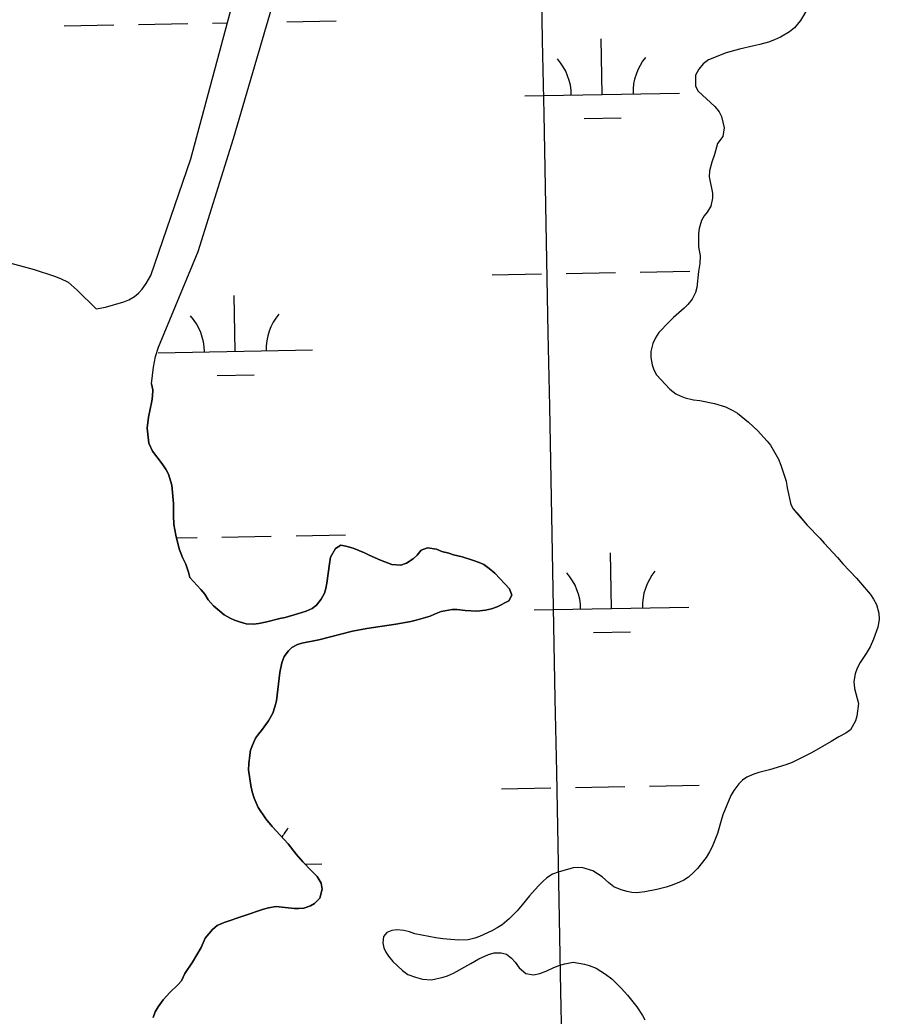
# Model space of a CAD drawing. Extents: x 3957609 to 3995875, y 234277 to 260273.
# Drawn here: x 3982657 to 3983214, y 247659 to 248304 of the extents above; entities that cross this region are included whole.
import ezdxf

# ---------------------------------------------------------------- set-up
doc = ezdxf.new("R2010")
doc.units = 0
for name, color, linetype in [('V-GRID-MAJR', 7, 'Continuous'), ('V-TOPO-SHOR', 7, 'Continuous'), ('V-WETL-SWMP', 7, 'Continuous')]:
    doc.layers.add(name, color=color, linetype=linetype)

msp = doc.modelspace()

# ---------------------------------------------------------------- linework, layer by layer
at = {"layer": 'V-GRID-MAJR'}
msp.add_spline([(3983152.998, 240103.582), (3983094.879, 243130.385), (3982978.522, 249190.173), (3982862.165, 255249.95), (3982803.928, 258282.928)], degree=3, dxfattribs=at)
at = {"layer": 'V-TOPO-SHOR'}
for points in [[(3982706.788, 248116.968), (3982712.846, 248118.219), (3982724.751, 248121.568), (3982727.944, 248122.934), (3982731.667, 248125.043), (3982734.119, 248127.157), (3982736.57, 248129.696), (3982739.241, 248133.401), (3982742.128, 248138.593), (3982768.025, 248214.193), (3982819.129, 248404.473)], [(3982742.692, 248068.619), (3982743.797, 248079.338), (3982745.204, 248086.127), (3982747.142, 248092.171), (3982772.877, 248154.182), (3982795.579, 248227.355), (3982826.913, 248334.257)], [(3983167.508, 248311.7), (3983162.699, 248303.756), (3983158.751, 248298.994), (3983155.556, 248296.248), (3983149.807, 248292.768), (3983145.767, 248291.085), (3983141.939, 248289.721), (3983136.305, 248288.046), (3983132.479, 248287.317), (3983123.232, 248285.125), (3983114.625, 248282.825), (3983103.14, 248278.199), (3983099.623, 248275.559), (3983096.85, 248272.174), (3983094.816, 248268.254), (3983094.681, 248261.248), (3983096.369, 248257.948), (3983107.262, 248248.032), (3983110.008, 248244.516), (3983111.59, 248241.429), (3983113.363, 248234.204), (3983112.493, 248228.58), (3983109.034, 248224.007), (3983106.988, 248216.902)], [(3982556.627, 248227.241), (3982597.507, 248162.432), (3982601.408, 248155.94), (3982604.368, 248152.53), (3982609.033, 248150.811), (3982614.229, 248149.517), (3982618.368, 248148.968), (3982622.083, 248148.743), (3982631.428, 248148.81), (3982642.362, 248148.552), (3982646.821, 248148.004), (3982666.651, 248142.509), (3982679.799, 248138.101), (3982683.617, 248136.707), (3982688.702, 248134.243), (3982694.523, 248129.123), (3982706.788, 248116.968)], [(3983106.988, 248216.902), (3983105.269, 248211.983), (3983103.758, 248206.361), (3983103.531, 248202.435), (3983105.718, 248191.831), (3983105.747, 248188.771), (3983104.559, 248183.403), (3983102.249, 248179.612), (3983100.287, 248177.286), (3983098.638, 248174.171), (3983097.131, 248169.143), (3983096.715, 248165.876), (3983096.744, 248157.277), (3983097.653, 248151.284), (3983097.612, 248146.463), (3983096.658, 248141.266), (3983095.511, 248130.886), (3983094.689, 248127.663), (3983092.613, 248123.233), (3983089.84, 248119.952), (3983087.493, 248117.519), (3983080.462, 248111.391), (3983077.583, 248108.641), (3983071.078, 248101.661), (3983068.836, 248098.378), (3983067.121, 248094.67), (3983065.72, 248089.367), (3983065.811, 248085.546), (3983066.64, 248080.87), (3983067.689, 248077.681), (3983069.481, 248074.382), (3983078.15, 248065.004), (3983081.959, 248062.123), (3983084.82, 248060.73), (3983088.107, 248059.548), (3983093.516, 248058.252), (3983097.442, 248057.705), (3983107.096, 248055.755), (3983114.201, 248053.603), (3983118.862, 248051.354), (3983121.83, 248049.642), (3983129.131, 248043.668), (3983134.843, 248038.335), (3983141.183, 248031.515), (3983143.297, 248028.746), (3983148.355, 248019.807), (3983149.932, 248015.873), (3983153.393, 248005.455), (3983154.12, 248001.205), (3983156.412, 247990.471), (3983157.993, 247987.705), (3983160.211, 247984.936), (3983167.08, 247977.051), (3983175.223, 247968.736), (3983177.969, 247965.433), (3983186.636, 247956.055), (3983190.124, 247952.006), (3983199.004, 247942.839), (3983207.987, 247932.185), (3983209.992, 247929.099), (3983211.782, 247925.8), (3983213.353, 247920.168), (3983213.547, 247915.918), (3983212.679, 247911.144), (3983209.992, 247903.194), (3983207.741, 247898.318), (3983205.284, 247893.976), (3983201.224, 247888.151), (3983199.406, 247884.551), (3983198.116, 247880.944), (3983197.245, 247875.853), (3983197.653, 247871.286), (3983200.161, 247861.613), (3983199.066, 247853.444), (3983198.31, 247850.368), (3983194.994, 247844.541), (3983192.015, 247842.536), (3983187.546, 247840.111), (3983182.543, 247837.054), (3983169.771, 247829.675), (3983157.325, 247823.459), (3983153.285, 247821.991), (3983142.654, 247818.636), (3983135.639, 247816.967), (3983132.557, 247816.023), (3983127.984, 247814.024), (3983125.108, 247812.125), (3983122.763, 247809.692), (3983119.454, 247805.353), (3983117.635, 247802.07), (3983112.489, 247789.563), (3983111.307, 247785.956), (3983108.935, 247777.58), (3983105.503, 247768.886), (3983103.684, 247765.603), (3983101.546, 247762.003), (3983095.996, 247754.91), (3983093.651, 247752.479), (3983090.135, 247749.203), (3983087.259, 247747.302), (3983084.388, 247745.934)], [(3982742.692, 248068.619), (3982743.419, 248064.58), (3982743.298, 248060.652), (3982742.857, 248057.257), (3982740.693, 248046.859), (3982739.708, 248039.857), (3982740.943, 248030.188), (3982743.152, 248024.978), (3982749.595, 248016.776), (3982752.129, 248012.942), (3982753.603, 248010.071), (3982755.803, 248002.841), (3982756.817, 247991.051), (3982756.786, 247983.408), (3982757.081, 247977.567), (3982758.326, 247970.659), (3982760.415, 247961.838), (3982762.621, 247956.202)], [(3982762.621, 247956.202), (3982764.726, 247951.84), (3982766.616, 247946.736), (3982767.345, 247943.124), (3982774.534, 247935.45), (3982777.069, 247932.359), (3982779.392, 247928.741), (3982782.773, 247924.905), (3982789.65, 247919.037), (3982793.57, 247916.79), (3982796.431, 247915.504), (3982799.505, 247914.431), (3982803.962, 247913.245), (3982808.633, 247913.014), (3982812.031, 247913.53), (3982817.343, 247914.464), (3982825.636, 247916.659), (3982829.035, 247917.391), (3982837.008, 247919.586), (3982842.749, 247921.474), (3982846.578, 247923.158), (3982849.347, 247925.269), (3982852.442, 247929.081), (3982854.582, 247933), (3982855.442, 247936.074), (3982856.095, 247939.577), (3982857.738, 247951.994), (3982858.5, 247956.45), (3982861.707, 247962.064), (3982865.113, 247964.067), (3982868.295, 247963.524), (3982873.176, 247962.123), (3982880.489, 247959.121), (3982883.455, 247957.621), (3982890.875, 247954.406), (3982898.19, 247951.617), (3982904.027, 247951.166), (3982907.748, 247952.426), (3982911.901, 247955.17), (3982914.566, 247957.601), (3982917.232, 247960.882), (3982921.273, 247962.459), (3982927.11, 247961.478), (3982930.608, 247959.979), (3982935.169, 247958.897), (3982938.032, 247957.931), (3982943.654, 247956.528), (3982950.334, 247954.482), (3982954.786, 247952.872), (3982957.648, 247951.586), (3982961.248, 247949.024), (3982964.844, 247945.929), (3982971.293, 247939.108), (3982974.255, 247935.804), (3982975.936, 247931.763), (3982973.798, 247928.161), (3982966.349, 247924.157), (3982962.628, 247923.004), (3982958.803, 247922.064), (3982953.279, 247921.45), (3982945.743, 247921.904), (3982940.543, 247922.564), (3982937.145, 247922.576), (3982930.131, 247921.12), (3982925.77, 247919.543), (3982922.899, 247918.177), (3982913.97, 247915.558), (3982910.568, 247914.722), (3982900.793, 247912.957), (3982882.095, 247910.165), (3982872.637, 247908.4), (3982850.848, 247902.756), (3982840.01, 247900.675), (3982837.139, 247899.731), (3982833.522, 247897.941), (3982831.284, 247895.827), (3982828.402, 247892.122), (3982827.004, 247887.987), (3982825.599, 247881.622), (3982823.508, 247863.368), (3982822.535, 247859.444), (3982821.245, 247855.414), (3982818.25, 247850.435), (3982813.765, 247844.084), (3982811.844, 247841.756), (3982810.03, 247839.214), (3982807.994, 247834.764), (3982806.708, 247831.37), (3982806.163, 247828.188), (3982805.608, 247822.669), (3982805.487, 247818.636), (3982806.827, 247808.543), (3982807.871, 247804.398), (3982809.129, 247800.358), (3982811.758, 247794.402), (3982816.719, 247787.056), (3982820.733, 247782.048), (3982831.093, 247770.858), (3982836.269, 247764.147), (3982840.496, 247759.246), (3982846.099, 247753.276)], [(3982846.099, 247753.276), (3982849.8, 247749.651), (3982852.438, 247745.289), (3982853.058, 247741.463), (3982851.655, 247735.735), (3982848.137, 247732.245), (3982845.477, 247730.664), (3982841.116, 247729.196), (3982838.036, 247728.891), (3982834.958, 247728.903), (3982823.282, 247730.224), (3982818.396, 247729.394), (3982815.207, 247728.559), (3982789.583, 247719.955), (3982785.009, 247717.956), (3982782.025, 247715.314), (3982777.438, 247709.707), (3982774.653, 247703.772), (3982769.092, 247694.345), (3982764.286, 247686.931), (3982761.93, 247682.163), (3982759.903, 247679.728), (3982754.574, 247674.655), (3982750.093, 247669.896), (3982746.892, 247665.45), (3982745.071, 247662.058), (3982743.677, 247658.347)], [(3983084.388, 247745.934), (3983079.604, 247744.042), (3983075.67, 247742.784), (3983069.612, 247741.322), (3983061.854, 247739.761), (3983056.65, 247739.038), (3983053.465, 247739.37), (3983050.496, 247739.915), (3983046.676, 247741.097), (3983041.906, 247742.921), (3983038.521, 247745.59), (3983034.396, 247749.534), (3983028.359, 247753.274), (3983021.15, 247755.533), (3983015.626, 247755.345), (3983005.743, 247752.518), (3983002.232, 247751.152), (3982998.401, 247748.725), (3982996.058, 247746.718), (3982992.965, 247743.546), (3982987.206, 247737.199), (3982982.51, 247731.272), (3982979.309, 247727.57), (3982974.193, 247722.388), (3982969.505, 247718.479), (3982966.311, 247716.367), (3982962.907, 247714.471), (3982954.928, 247710.786), (3982951.95, 247709.738), (3982947.594, 247708.693), (3982941.54, 247708.507), (3982931.14, 247709.291), (3982926.577, 247709.947), (3982913.104, 247712.55), (3982909.712, 247713.838), (3982905.999, 247714.809), (3982901.436, 247715.146), (3982898.143, 247714.841), (3982894.952, 247713.367), (3982892.712, 247710.827), (3982892.378, 247706.688), (3982893, 247703.502), (3982894.368, 247700.628), (3982896.058, 247698.074), (3982898.804, 247694.773), (3982905.045, 247688.907), (3982908.432, 247686.345), (3982913.415, 247684.521), (3982917.976, 247683.226), (3982923.917, 247682.778), (3982931.357, 247684.447), (3982934.229, 247685.391), (3982938.056, 247687.075), (3982949.337, 247693.399), (3982954.444, 247696.456), (3982960.722, 247699.19), (3982964.334, 247700.237), (3982969.006, 247700.219), (3982972.295, 247699.356), (3982975.68, 247696.901), (3982977.9, 247694.236), (3982980.54, 247690.618), (3982984.984, 247686.882), (3982989.865, 247686.12), (3982993.901, 247686.954), (3982998.581, 247688.738), (3983002.943, 247690.845), (3983006.877, 247692.313), (3983010.173, 247693.257), (3983015.592, 247694.189), (3983022.911, 247692.887), (3983025.987, 247692.025), (3983030.44, 247690.306), (3983036.475, 247686.567), (3983040.497, 247683.366), (3983046.525, 247677.5), (3983050.754, 247672.919), (3983056.773, 247665.249), (3983060.467, 247659.713), (3983061.942, 247656.948)]]:
    msp.add_lwpolyline(points, dxfattribs=at)
at = {"layer": 'V-WETL-SWMP'}
for p, q in [((3982686.138, 248300.231), (3982718.132, 248300.813)), ((3982734.13, 248301.104), (3982766.124, 248301.686)), ((3982782.122, 248301.976), (3982791.649, 248302.15)), ((3982830.114, 248302.849), (3982862.109, 248303.431)), ((3983034.319, 248255.812), (3983033.664, 248291.806)), ((3982984.327, 248254.903), (3983084.311, 248256.721)), ((3983022.601, 248240.165), (3983046.597, 248240.601)), ((3982963.021, 248139.064), (3982995.016, 248139.646)), ((3983011.014, 248139.937), (3983043.008, 248140.519)), ((3983059.006, 248140.81), (3983091, 248141.391)), ((3982796.829, 248089.605), (3982796.175, 248125.599)), ((3982746.837, 248088.696), (3982846.821, 248090.514)), ((3982785.112, 248073.958), (3982809.108, 248074.394)), ((3982836.162, 247970.229), (3982868.157, 247970.811)), ((3982758.761, 247968.822), (3982772.173, 247969.065)), ((3982788.17, 247969.356), (3982820.165, 247969.938)), ((3983040.367, 247923.192), (3983039.712, 247959.186)), ((3982990.375, 247922.283), (3983090.359, 247924.101)), ((3983028.649, 247907.545), (3983052.645, 247907.981)), ((3982969.07, 247806.444), (3983001.064, 247807.026)), ((3983017.062, 247807.317), (3983049.056, 247807.899)), ((3983065.054, 247808.19), (3983097.048, 247808.771)), ((3982841.952, 247757.695), (3982852.869, 247757.894))]:
    msp.add_line(p, q, dxfattribs=at)
for points in [[(3982646.82, 248148.004), (3982666.652, 248142.508), (3982679.8, 248138.101), (3982683.617, 248136.706), (3982688.703, 248134.243), (3982694.522, 248129.123), (3982706.789, 248116.969), (3982712.846, 248118.219), (3982724.752, 248121.568), (3982727.943, 248122.935), (3982731.668, 248125.044), (3982734.119, 248127.157), (3982736.571, 248129.696), (3982739.241, 248133.401), (3982742.129, 248138.592), (3982768.026, 248214.193), (3982819.13, 248404.473), (3982878.654, 248602.363)], [(3982779.391, 247928.74), (3982777.07, 247932.36), (3982774.534, 247935.449), (3982767.345, 247943.123), (3982766.617, 247946.736), (3982764.726, 247951.84), (3982762.621, 247956.202), (3982760.414, 247961.839), (3982758.326, 247970.66), (3982757.08, 247977.566), (3982756.785, 247983.407), (3982756.817, 247991.052), (3982755.803, 248002.842), (3982753.603, 248010.07), (3982752.128, 248012.943), (3982749.595, 248016.776), (3982743.152, 248024.978), (3982740.943, 248030.189), (3982739.708, 248039.857), (3982740.693, 248046.86), (3982742.858, 248057.257), (3982743.297, 248060.653), (3982743.419, 248064.581), (3982742.692, 248068.618), (3982743.797, 248079.338), (3982745.205, 248086.128), (3982747.141, 248092.172), (3982772.877, 248154.183), (3982795.579, 248227.355), (3982826.913, 248334.257)], [(3983167.509, 248311.7), (3983162.699, 248303.757), (3983158.751, 248298.995), (3983155.555, 248296.248), (3983149.807, 248292.768), (3983145.766, 248291.085), (3983141.938, 248289.721), (3983136.304, 248288.045), (3983132.479, 248287.317), (3983123.233, 248285.125), (3983114.624, 248282.825), (3983103.139, 248278.2), (3983099.624, 248275.56), (3983096.85, 248272.174), (3983094.817, 248268.254), (3983094.682, 248261.247), (3983096.368, 248257.949), (3983107.263, 248248.031), (3983110.009, 248244.516), (3983111.589, 248241.43), (3983113.364, 248234.203), (3983112.492, 248228.58), (3983109.034, 248224.007), (3983106.987, 248216.902), (3983105.269, 248211.983), (3983103.759, 248206.362), (3983103.531, 248202.435), (3983105.717, 248191.83), (3983105.747, 248188.772), (3983104.558, 248183.404), (3983102.249, 248179.613), (3983100.286, 248177.285), (3983098.638, 248174.17), (3983097.131, 248169.144), (3983096.715, 248165.876), (3983096.743, 248157.276), (3983097.653, 248151.284), (3983097.612, 248146.464), (3983096.657, 248141.265), (3983095.511, 248130.887), (3983094.69, 248127.662), (3983092.613, 248123.233), (3983089.839, 248119.953), (3983087.493, 248117.52), (3983080.461, 248111.391), (3983077.583, 248108.642)], [(3983077.583, 248108.642), (3983071.078, 248101.662), (3983068.835, 248098.379), (3983067.122, 248094.67), (3983065.72, 248089.368), (3983065.81, 248085.545), (3983066.641, 248080.87), (3983067.689, 248077.681), (3983069.481, 248074.382), (3983078.149, 248065.004), (3983081.959, 248062.122), (3983084.82, 248060.73), (3983088.107, 248059.548), (3983093.516, 248058.252), (3983097.442, 248057.706), (3983107.096, 248055.755), (3983114.201, 248053.603), (3983118.863, 248051.354), (3983121.829, 248049.643), (3983129.13, 248043.668), (3983134.842, 248038.336), (3983141.184, 248031.516), (3983143.296, 248028.746), (3983148.356, 248019.807), (3983149.933, 248015.873), (3983153.394, 248005.454), (3983154.12, 248001.204), (3983156.412, 247990.471), (3983157.993, 247987.705), (3983160.212, 247984.935), (3983167.081, 247977.05), (3983175.222, 247968.736), (3983177.969, 247965.433), (3983186.637, 247956.055), (3983190.124, 247952.006), (3983199.005, 247942.839), (3983207.986, 247932.186), (3983209.991, 247929.099), (3983211.782, 247925.8), (3983213.352, 247920.167), (3983213.547, 247915.919), (3983212.678, 247911.145), (3983209.992, 247903.193), (3983207.742, 247898.318), (3983205.283, 247893.975), (3983201.224, 247888.152), (3983199.405, 247884.55), (3983198.116, 247880.945), (3983197.246, 247875.853), (3983197.652, 247871.286), (3983200.161, 247861.614), (3983199.066, 247853.443), (3983198.31, 247850.367), (3983194.995, 247844.541), (3983192.014, 247842.536), (3983187.545, 247840.112), (3983182.543, 247837.054), (3983169.772, 247829.674), (3983157.325, 247823.46), (3983153.284, 247821.99), (3983142.653, 247818.636), (3983135.639, 247816.966), (3983132.556, 247816.023), (3983127.983, 247814.024), (3983125.109, 247812.125), (3983122.763, 247809.693), (3983119.454, 247805.353), (3983117.636, 247802.069), (3983112.489, 247789.562), (3983111.306, 247785.957), (3983108.936, 247777.579), (3983105.503, 247768.887), (3983103.685, 247765.603), (3983101.547, 247762.002), (3983095.997, 247754.911), (3983093.651, 247752.479), (3983090.134, 247749.202), (3983087.26, 247747.302), (3983084.388, 247745.934), (3983079.603, 247744.042), (3983075.669, 247742.784), (3983069.611, 247741.322), (3983061.854, 247739.761), (3983056.649, 247739.039), (3983053.465, 247739.371), (3983050.495, 247739.914), (3983046.677, 247741.097), (3983041.907, 247742.922), (3983038.521, 247745.59), (3983034.396, 247749.535), (3983028.359, 247753.275), (3983021.149, 247755.534), (3983015.627, 247755.345), (3983005.742, 247752.518), (3983002.233, 247751.152), (3982998.401, 247748.726), (3982996.057, 247746.718), (3982992.965, 247743.546), (3982987.206, 247737.199), (3982982.51, 247731.272), (3982979.31, 247727.569)], [(3982845.476, 247730.664), (3982848.137, 247732.246), (3982851.655, 247735.736), (3982853.058, 247741.463), (3982852.437, 247745.288), (3982849.8, 247749.652), (3982846.099, 247753.277), (3982840.496, 247759.246), (3982836.269, 247764.147), (3982831.093, 247770.858), (3982820.733, 247782.048), (3982816.719, 247787.055), (3982811.759, 247794.401), (3982809.129, 247800.358), (3982807.871, 247804.398), (3982806.826, 247808.543), (3982805.487, 247818.635), (3982805.609, 247822.669), (3982806.163, 247828.188), (3982806.707, 247831.371), (3982807.995, 247834.764), (3982810.03, 247839.215), (3982811.845, 247841.756), (3982813.766, 247844.084), (3982818.251, 247850.436), (3982821.244, 247855.414), (3982822.535, 247859.444), (3982823.507, 247863.368), (3982825.598, 247881.622), (3982827.004, 247887.987), (3982828.402, 247892.122), (3982831.283, 247895.827), (3982833.522, 247897.941), (3982837.139, 247899.731), (3982840.01, 247900.675), (3982850.848, 247902.755), (3982872.637, 247908.4), (3982882.094, 247910.166), (3982900.793, 247912.957), (3982910.568, 247914.722), (3982913.969, 247915.557), (3982922.899, 247918.176), (3982925.771, 247919.544), (3982930.131, 247921.119), (3982937.144, 247922.577), (3982940.542, 247922.563), (3982945.742, 247921.905), (3982953.279, 247921.45), (3982958.802, 247922.064), (3982962.628, 247923.004), (3982966.349, 247924.157), (3982973.798, 247928.161), (3982975.936, 247931.763), (3982974.254, 247935.804), (3982971.294, 247939.108), (3982964.845, 247945.929), (3982961.248, 247949.023), (3982957.648, 247951.586), (3982954.787, 247952.872), (3982950.334, 247954.482), (3982943.653, 247956.527), (3982938.031, 247957.93), (3982935.169, 247958.897), (3982930.607, 247959.978), (3982927.11, 247961.478), (3982921.274, 247962.458), (3982917.233, 247960.882), (3982914.565, 247957.601), (3982911.901, 247955.17), (3982907.749, 247952.426), (3982904.027, 247951.167), (3982898.189, 247951.616), (3982890.875, 247954.406), (3982883.455, 247957.621), (3982880.489, 247959.12), (3982873.175, 247962.123), (3982868.296, 247963.523), (3982865.113, 247964.067), (3982861.707, 247962.063), (3982858.499, 247956.449), (3982857.738, 247951.993), (3982856.095, 247939.577), (3982855.443, 247936.075), (3982854.581, 247933), (3982852.442, 247929.08), (3982849.347, 247925.27), (3982846.578, 247923.158), (3982842.749, 247921.475), (3982837.008, 247919.587), (3982829.035, 247917.39), (3982825.635, 247916.66), (3982817.344, 247914.464), (3982812.031, 247913.53), (3982808.632, 247913.013), (3982803.961, 247913.245), (3982799.506, 247914.431), (3982796.431, 247915.505), (3982793.57, 247916.791), (3982789.651, 247919.037), (3982782.773, 247924.904), (3982779.391, 247928.74)], [(3982743.677, 247658.348), (3982745.072, 247662.058), (3982746.891, 247665.449), (3982750.094, 247669.895), (3982754.573, 247674.655), (3982759.902, 247679.729), (3982761.93, 247682.163), (3982764.285, 247686.932), (3982769.093, 247694.344), (3982774.653, 247703.771), (3982777.437, 247709.706), (3982782.026, 247715.315), (3982785.01, 247717.957), (3982789.583, 247719.956), (3982815.207, 247728.558), (3982818.396, 247729.394), (3982823.283, 247730.224), (3982834.957, 247728.902), (3982838.036, 247728.89), (3982841.117, 247729.196), (3982845.476, 247730.664)], [(3982979.31, 247727.569), (3982974.193, 247722.388), (3982969.505, 247718.479), (3982966.311, 247716.368), (3982962.906, 247714.471), (3982954.928, 247710.787), (3982951.951, 247709.738), (3982947.594, 247708.694), (3982941.541, 247708.506), (3982931.14, 247709.292), (3982926.577, 247709.947), (3982913.104, 247712.55), (3982909.712, 247713.838), (3982906, 247714.809), (3982901.436, 247715.146), (3982898.143, 247714.841), (3982894.952, 247713.367), (3982892.712, 247710.828), (3982892.377, 247706.689), (3982893.001, 247703.501), (3982894.369, 247700.629), (3982896.058, 247698.074), (3982898.805, 247694.772), (3982905.045, 247688.907), (3982908.432, 247686.345), (3982913.415, 247684.52), (3982917.975, 247683.227), (3982923.918, 247682.778), (3982931.357, 247684.447), (3982934.228, 247685.391), (3982938.057, 247687.074), (3982949.337, 247693.398), (3982954.445, 247696.456), (3982960.721, 247699.191), (3982964.335, 247700.238), (3982969.006, 247700.219), (3982972.294, 247699.356), (3982975.681, 247696.901), (3982977.9, 247694.237), (3982980.54, 247690.617), (3982984.984, 247686.883), (3982989.864, 247686.12), (3982993.902, 247686.953), (3982998.581, 247688.738), (3983002.943, 247690.844), (3983006.877, 247692.314), (3983010.172, 247693.257), (3983015.591, 247694.19), (3983022.911, 247692.886), (3983025.987, 247692.024), (3983030.439, 247690.307), (3983036.475, 247686.567), (3983040.497, 247683.365), (3983046.525, 247677.501), (3983050.753, 247672.919), (3983056.773, 247665.25), (3983060.467, 247659.714), (3983061.942, 247656.948)]]:
    msp.add_lwpolyline(points, dxfattribs=at)
for centre, start, end in [((3982979.076, 248255.282), 0.269879, 41.813537), ((3983089.544, 248257.291), 140.269876, 181.813534), ((3982741.587, 248089.075), 0.269879, 41.813537), ((3982852.054, 248091.084), 140.269876, 181.813534), ((3982985.124, 247922.662), 0.269879, 41.813537), ((3983095.592, 247924.671), 140.269876, 181.813534), ((3982858.102, 247758.464), 140.269876, 151.663858)]:
    msp.add_arc(centre, 35.246, start, end, dxfattribs=at)

doc.saveas('drawing.dxf')
